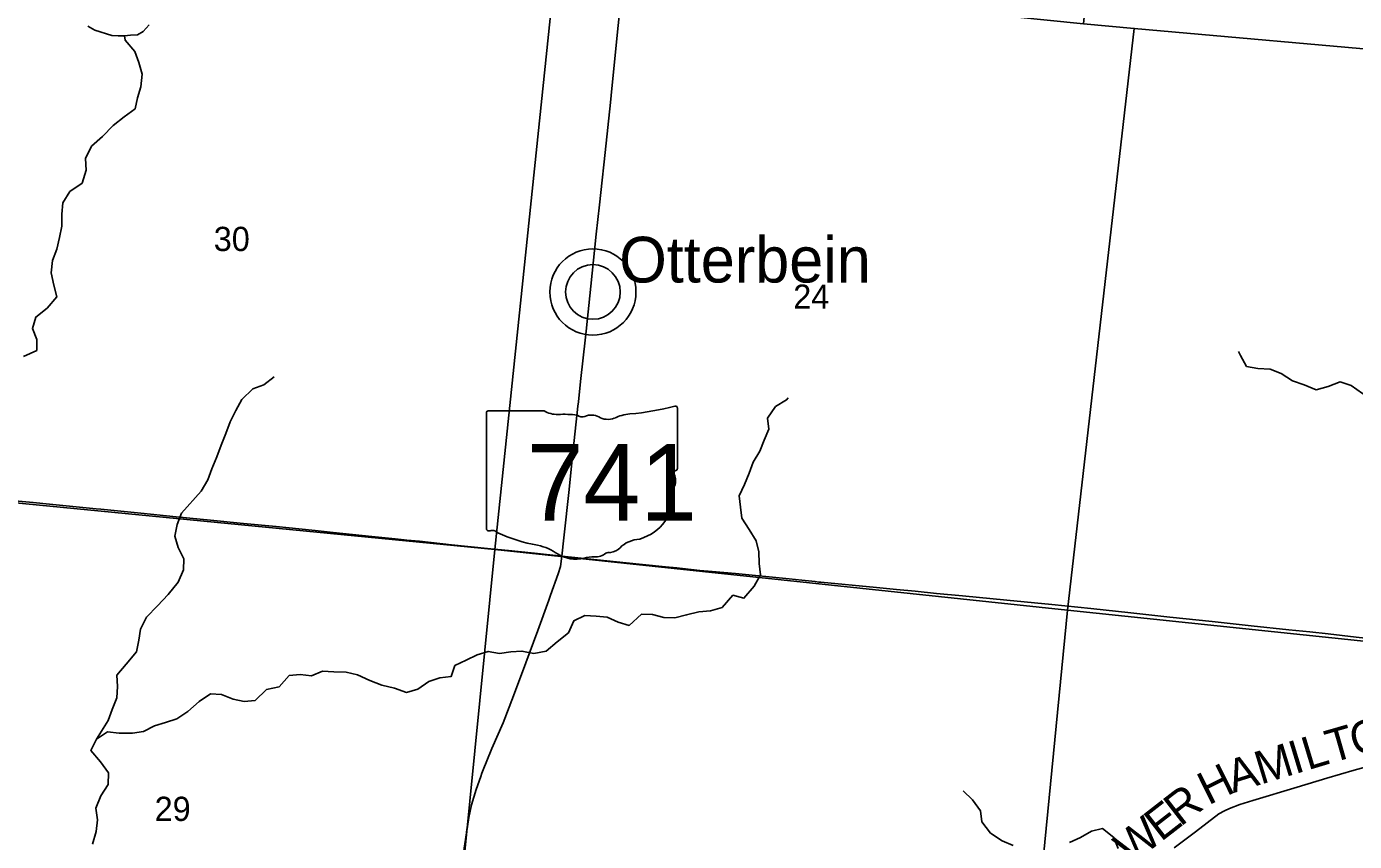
# Model space of a CAD drawing. Extents: x 0 to 1064, y 0 to 440.
# Drawn here: x 166.41 to 203.09, y 236.04 to 258.55 of the extents above; entities that cross this region are included whole.
import ezdxf

# ---------------------------------------------------------------- set-up
doc = ezdxf.new("R2010")
doc.units = 0
for name, color, linetype in [('GM_X_County_Road', 7, 'Continuous'), ('GM_X_County_Road_Text', 7, 'Continuous'), ('GM_X_Minor_Lake', 7, 'Continuous'), ('GM_X_Minor_River', 7, 'Continuous'), ('GM_X_Section', 7, 'Continuous'), ('GM_X_Section_Text', 7, 'Continuous'), ('GM_X_State_Location', 7, 'Continuous'), ('GM_X_State_Route', 7, 'Continuous'), ('GM_X_State_Shield', 7, 'Continuous'), ('GM_X_Unincorporated', 7, 'Continuous'), ('GM_X_Unincorporated_Location', 7, 'Continuous'), ('GM_X_Unincorporated_Text', 7, 'Continuous')]:
    doc.layers.add(name, color=color, linetype=linetype)

msp = doc.modelspace()

# ---------------------------------------------------------------- linework, layer by layer
at = {"layer": 'GM_X_County_Road'}
msp.add_lwpolyline([(198.11, 235.858), (198.698, 236.304), (199.349, 236.798), (199.499, 236.885), (199.638, 236.949), (199.921, 237.057), (200.285, 237.169), (201.507, 237.536), (202.333, 237.787), (203.08, 238.012), (204.069, 238.272)], dxfattribs=at)
at = {"layer": 'GM_X_Minor_Lake'}
msp.add_lwpolyline([(168.108, 258.569), (168.296, 258.453), (168.448, 258.404), (168.618, 258.35), (168.77, 258.307), (168.94, 258.301), (169.122, 258.295), (169.285, 258.319), (169.48, 258.325), (169.637, 258.417), (169.795, 258.605)], dxfattribs=at)
at = {"layer": 'GM_X_Minor_River'}
for points in [[(166.325, 249.441), (166.695, 249.606), (166.695, 249.91), (166.574, 250.214), (166.665, 250.525), (166.98, 250.774), (167.253, 251.085), (167.162, 251.413), (167.089, 251.748), (167.126, 252.089), (167.253, 252.405), (167.32, 252.727), (167.387, 253.038), (167.387, 253.372), (167.417, 253.683), (167.611, 253.993), (167.945, 254.23), (168.06, 254.589), (168.042, 254.912), (168.206, 255.247), (168.509, 255.514), (168.806, 255.819), (169.11, 256.056), (169.413, 256.281), (169.48, 256.585), (169.565, 256.89), (169.607, 257.242), (169.51, 257.559), (169.407, 257.863), (169.134, 258.179), (169.122, 258.295)], [(206.51, 248.39), (206.178, 248.17), (205.858, 247.994), (205.525, 247.799), (205.216, 247.799), (204.898, 247.83), (204.595, 248.043), (204.243, 248.268), (203.921, 248.262), (203.618, 248.268), (203.314, 248.414), (203.005, 248.639), (202.701, 248.736), (202.362, 248.609), (202.034, 248.517), (201.706, 248.657), (201.379, 248.767), (201.069, 248.968), (200.766, 249.089), (200.426, 249.102), (200.11, 249.162), (199.94, 249.467), (199.886, 249.576)], [(168.341, 238.865), (168.663, 239.376), (168.778, 239.68), (168.905, 240.009), (168.923, 240.319), (168.905, 240.63), (169.16, 240.94), (169.445, 241.275), (169.512, 241.597), (169.56, 241.908), (169.73, 242.236), (170.027, 242.547), (170.325, 242.863), (170.604, 243.204), (170.743, 243.539), (170.755, 243.843), (170.598, 244.159), (170.507, 244.476), (170.573, 244.792), (170.688, 245.109), (171.234, 245.717), (171.416, 246.028), (171.526, 246.338), (171.671, 246.661), (171.786, 246.983), (171.92, 247.306), (172.041, 247.634), (172.193, 247.945), (172.357, 248.249), (172.666, 248.547), (172.969, 248.651), (173.249, 248.876)], [(170.871, 239.625), (171.181, 239.905), (171.49, 240.118), (171.793, 240.1), (172.121, 239.972), (172.425, 239.905), (172.728, 239.936), (173.037, 240.234), (173.389, 240.307), (173.662, 240.623), (173.966, 240.654), (174.287, 240.617), (174.591, 240.745), (174.9, 240.721), (175.24, 240.715), (175.555, 240.642), (175.895, 240.489), (176.229, 240.356), (176.575, 240.276), (176.903, 240.155), (177.218, 240.246), (177.521, 240.453), (177.831, 240.556), (178.14, 240.593), (178.243, 240.897), (178.553, 241.043), (178.856, 241.195), (179.166, 241.287), (179.475, 241.232), (179.791, 241.281), (180.094, 241.299), (180.428, 241.232), (180.768, 241.299), (181.071, 241.554), (181.38, 241.804), (181.526, 242.133), (181.835, 242.285), (182.145, 242.26), (182.448, 242.236), (182.752, 242.096), (183.055, 242.005), (183.395, 242.315), (183.704, 242.309), (184.014, 242.23), (184.323, 242.218), (184.645, 242.297), (184.985, 242.382), (185.3, 242.406), (185.622, 242.504), (185.925, 242.839), (186.228, 242.759), (186.507, 243.094), (186.683, 243.405), (186.647, 243.721), (186.635, 244.038), (186.568, 244.348), (186.374, 244.658), (186.167, 244.969), (186.131, 245.273), (186.094, 245.59), (186.246, 245.9), (186.373, 246.21), (186.483, 246.515), (186.671, 246.819), (186.786, 247.129), (186.913, 247.434), (186.877, 247.738), (187.101, 248.054), (187.405, 248.237), (187.453, 248.292)], [(168.232, 235.962), (168.335, 236.309), (168.372, 236.631), (168.329, 236.96), (168.463, 237.295), (168.663, 237.611), (168.675, 237.934), (168.456, 238.238), (168.189, 238.554), (168.341, 238.865), (168.65, 239.066), (168.972, 239.029), (169.336, 239.029), (169.646, 239.078), (169.949, 239.236), (170.252, 239.321), (170.562, 239.425), (170.871, 239.625)], [(193.669, 235.924), (193.365, 236.058), (193.037, 236.271), (192.795, 236.576), (192.758, 236.88), (192.54, 237.184), (192.279, 237.434)], [(196.563, 235.839), (196.448, 236.15), (196.132, 236.393), (195.829, 236.32), (195.525, 236.143), (195.222, 236.01)]]:
    msp.add_lwpolyline(points, dxfattribs=at)
at = {"layer": 'GM_X_Section'}
for points in [[(214.149, 277.17), (212.38, 257.134), (197.008, 258.503), (195.61, 258.628), (197.538, 278.526)], [(164.913, 261.73), (179.064, 260.3), (181.012, 260.11), (179.345, 244.109), (163.172, 245.682)], [(181.012, 260.11), (195.61, 258.628), (197.008, 258.503), (195.163, 242.427), (179.345, 244.109)], [(197.008, 258.503), (212.38, 257.134), (213.239, 257.045), (211.527, 240.716), (195.163, 242.427)], [(163.172, 245.682), (179.345, 244.109), (177.823, 228.711), (161.539, 230.141)], [(179.345, 244.109), (195.163, 242.427), (193.683, 227.253), (177.823, 228.711)], [(211.527, 240.716), (210.005, 225.771), (193.683, 227.253), (195.163, 242.427)]]:
    msp.add_lwpolyline(points, close=True, dxfattribs=at)
at = {"layer": 'GM_X_State_Route'}
for points in [[(182.557, 256.652), (182.676, 257.858), (182.827, 259.319), (182.995, 260.92), (183.173, 262.659), (183.303, 263.974)], [(182.239, 253.629), (182.278, 253.972), (182.395, 255.075), (182.538, 256.452), (182.557, 256.652)], [(181.851, 249.969), (181.87, 250.134), (181.997, 251.384), (182.148, 252.814), (182.239, 253.629)], [(181.641, 248.061), (181.655, 248.186), (181.715, 248.746), (181.851, 249.969)], [(181.506, 246.788), (181.54, 247.115), (181.641, 248.061)], [(152.61, 246.731), (152.981, 246.701), (154.213, 246.591), (155.418, 246.481), (156.542, 246.375), (157.559, 246.275), (158.69, 246.159), (160.034, 246.027), (161.273, 245.913), (162.668, 245.777), (163.86, 245.663), (164.952, 245.56), (166.089, 245.452), (166.592, 245.404)], [(181.2, 243.924), (181.256, 244.423), (181.398, 245.763), (181.506, 246.788)], [(166.592, 245.404), (167.136, 245.352), (168.339, 245.232)], [(168.339, 245.232), (168.46, 245.22), (169.57, 245.11), (170.546, 245.008), (171.492, 244.913), (172.409, 244.825), (173.306, 244.74), (174.38, 244.63), (174.884, 244.575), (175.954, 244.461), (176.596, 244.398)], [(176.596, 244.398), (176.845, 244.374), (176.914, 244.367)], [(176.914, 244.367), (177.27, 244.331), (178.152, 244.236), (179.235, 244.126), (179.728, 244.078), (180.446, 244), (181.2, 243.924)], [(180.837, 242.701), (180.889, 242.846), (181.094, 243.436), (181.161, 243.635), (181.2, 243.924)], [(181.2, 243.924), (182.973, 243.739), (184.06, 243.629)], [(184.06, 243.629), (184.378, 243.596)], [(184.378, 243.596), (184.527, 243.581), (185.011, 243.526), (185.013, 243.526)], [(185.013, 243.526), (185.348, 243.499), (185.999, 243.442), (187.479, 243.295), (187.825, 243.257), (188.192, 243.217)], [(188.192, 243.217), (188.294, 243.205), (188.351, 243.2)], [(188.351, 243.2), (189.885, 243.053), (190.439, 243), (190.961, 242.952), (191.549, 242.892), (192.261, 242.823), (193.489, 242.705), (194.728, 242.587), (195.814, 242.477), (196.916, 242.351), (197.994, 242.233), (199.161, 242.111), (200.243, 242), (201.278, 241.889), (201.858, 241.831)], [(178.992, 237.925), (179.007, 237.969), (179.262, 238.606), (179.574, 239.32), (179.862, 240.06), (180.204, 240.969), (180.539, 241.871), (180.837, 242.701)], [(201.858, 241.831), (202.369, 241.779), (203.14, 241.687), (203.909, 241.601), (205.173, 241.458), (206.352, 241.333), (207.341, 241.234), (208.051, 241.158), (209.036, 241.044), (210.097, 240.926), (210.939, 240.84), (211.484, 240.777), (212.586, 240.663), (213.554, 240.56), (213.561, 240.56)], [(178.578, 236.383), (178.579, 236.388), (178.63, 236.702), (178.701, 237.047), (178.835, 237.475), (178.958, 237.83), (178.992, 237.925)], [(176.587, 216.87), (176.588, 216.878), (176.78, 218.672), (176.916, 219.823), (177.059, 221.406), (177.21, 222.836), (177.365, 224.419), (177.535, 226.098), (177.689, 227.632), (177.833, 229.045), (178.005, 230.797), (178.157, 232.283), (178.319, 233.884), (178.439, 235.315), (178.503, 235.855), (178.563, 236.275), (178.578, 236.383)]]:
    msp.add_lwpolyline(points, dxfattribs=at)
at = {"layer": 'GM_X_State_Shield'}
for p, q in [((184.389, 246.341), (184.389, 248.016)), ((179.115, 247.882), (179.115, 244.68)), ((180.712, 247.937), (179.167, 247.937)), ((184.388, 246.342), (184.389, 246.341))]:
    msp.add_line(p, q, dxfattribs=at)
for centre, major_axis, start_param, end_param in [((182.51, 252.302), (5.592, 0), 4.814394, 5.042369), ((184.33, 248.023), (0.0587, 0), 6.141152, 7.989035), ((179.176, 247.889), (0.0611, 0), 1.712693, 3.28349), ((181.079, 248.309), (0.593, 0), 4.042523, 4.731795), ((181.276, 246.139), (2.127, 0), 1.404758, 1.657858), ((181.759, 247.905), (0.171, 0), 3.836095, 5.185415), ((182.01, 247.535), (0.355, 0), 0.950623, 2.079405), ((182.468, 248.043), (0.428, 0), 4.081561, 5.145723), ((183.224, 246.959), (1.125, 0), 1.699011, 2.107814), ((184.375, 246.218), (0.0909, 0), 1.883978, 3.671073), ((183.797, 246.007), (0.545, 0), 5.934695, 6.695948), ((184.326, 246.335), (0.0628, 0), 5.05454, 6.418171), ((184.599, 245.64), (0.397, 0), 2.387724, 3.262537), ((182.824, 245.427), (1.399, 0), 5.101752, 6.440018), ((179.176, 244.673), (0.0616, 0), 3.00124, 4.508301), ((179.186, 245), (0.47, 0), 4.665946, 4.897461), ((179.282, 244.495), (0.17, 0), 0.519207, 1.627899), ((181.423, 247.372), (4.038, 0), 4.195997, 4.488961), ((183.413, 243.781), (0.766, 0), 1.647645, 2.488434), ((180.219, 243.241), (1.264, 0), 0.823519, 1.323587), ((181.586, 244.479), (0.802, 0), 4.026481, 4.996735), ((182.108, 244.24), (0.427, 0), 4.691044, 5.507374), ((182.494, 243.929), (0.12, 0), 1.147584, 2.315152), ((182.443, 244.37), (0.452, 0), 4.937069, 5.64225), ((182.049, 243.372), (0.659, 0), 1.495662, 1.94098)]:
    msp.add_ellipse(centre, major_axis=major_axis, ratio=0.8, start_param=start_param, end_param=end_param, dxfattribs=at)
at = {"layer": 'GM_X_Unincorporated'}
for radius in [1.19, 0.755]:
    msp.add_circle((182.056, 251.22), radius, dxfattribs=at)
at = {"layer": 'GM_X_Unincorporated_Location'}
msp.add_line((182.056, 251.22), (182.056, 251.22), dxfattribs=at)

# ---------------------------------------------------------------- texts
at = {"layer": 'GM_X_County_Road_Text'}
for s, rotation, p in [('T', 16.0125, (202.45, 238.199)), ('O', 14.8385, (203.099, 238.385)), ('I', 16.9019, (201.446, 237.895)), ('L', 16.8261, (201.803, 238.003)), ('M', 16.9021, (200.502, 237.608)), ('H', 26.4103, (199.058, 237.029)), ('A', 17.306, (199.739, 237.37)), ('R', 37.7192, (198.283, 236.431)), ('E', 37.8693, (197.747, 236.014)), ('W', 37.8701, (196.915, 235.367))]:
    msp.add_text(s, height=0.909, rotation=rotation, dxfattribs=at).set_placement(p)
at = {"layer": 'GM_X_Section_Text'}
for s, p in [('30', (171.583, 252.351)), ('24', (187.59, 250.756)), ('29', (169.95, 236.604))]:
    msp.add_text(s, height=0.6697, rotation=0, dxfattribs=at).set_placement(p)
at = {"layer": 'GM_X_State_Location'}
msp.add_text('741', height=0.00303, rotation=0, dxfattribs=at).set_placement((180.623, 245.848))
for s in ['s', 'r']:
    msp.add_text(s, height=0.00303, dxfattribs=at).set_placement((181.693, 246.068))
at = {"layer": 'GM_X_State_Shield'}
msp.add_text('741', height=2.1094, dxfattribs=at).set_placement((180.225, 244.906))
at = {"layer": 'GM_X_Unincorporated_Text'}
msp.add_text('Otterbein', height=1.2636, rotation=0, dxfattribs=at).set_placement((182.783, 251.482))

doc.saveas('drawing.dxf')
